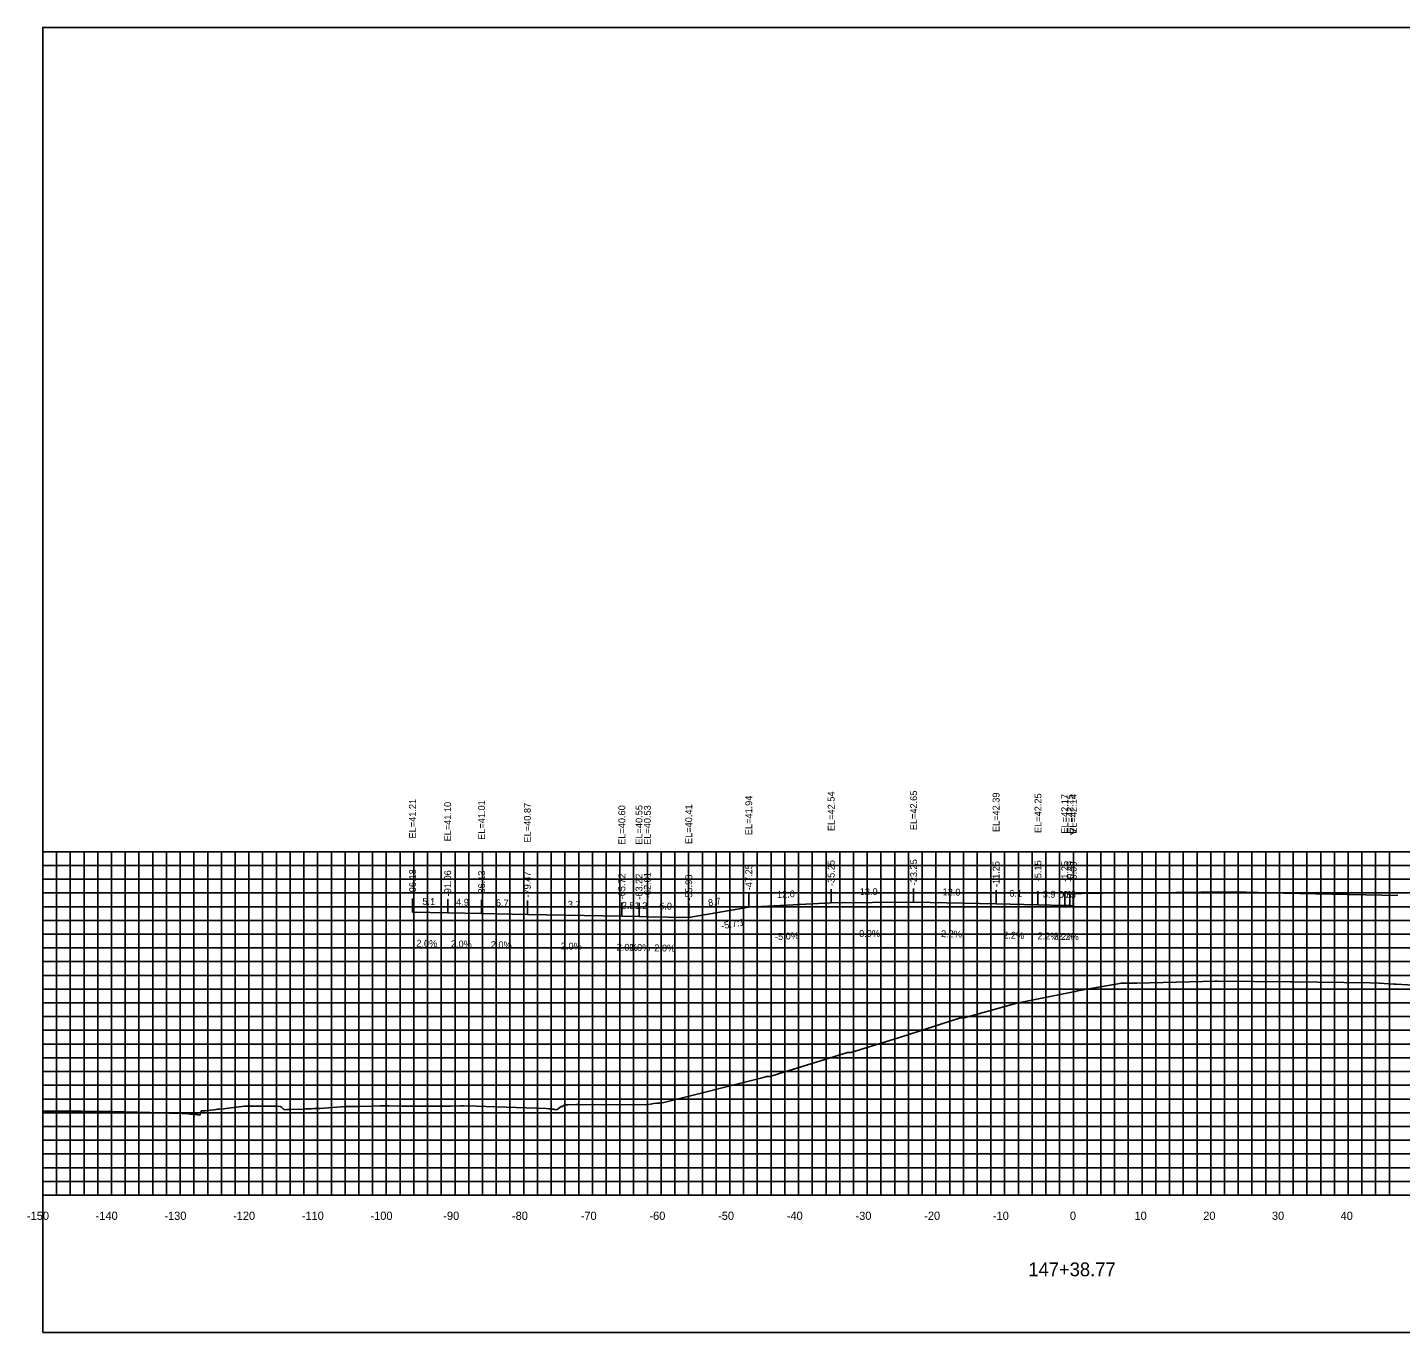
# Model space of a CAD drawing. Extents: x 1800880 to 1818864, y 245271 to 250560.
# Drawn here: x 1814320.7 to 1814520.5, y 248856 to 249046 of the extents above; entities that cross this region are included whole.
import ezdxf

# ---------------------------------------------------------------- set-up
doc = ezdxf.new("R2010")
doc.units = 0
for name, color, linetype in [('ANNO-TXT', 7, 'Continuous'), ('AXIS', 7, 'Continuous'), ('CL-CNST', 7, 'Continuous'), ('DESIGN - DRAINAGE - Bridges', 7, 'Continuous'), ('Level 32', 7, 'Continuous'), ('Level 37', 7, 'Continuous'), ('Level 46', 7, 'Continuous'), ('Level 62', 7, 'Continuous'), ('SHT-BDR', 7, 'Continuous')]:
    doc.layers.add(name, color=color, linetype=linetype)

msp = doc.modelspace()

# ---------------------------------------------------------------- linework, layer by layer
at = {"layer": 'AXIS'}
msp.add_lwpolyline([(1814472.89, 248919.87), (1814473.37, 248919.88), (1814474.14, 248919.88), (1814480.24, 248919.95), (1814484.14, 248919.98), (1814491.46, 248920.06), (1814496.14, 248920.09), (1814503.46, 248919.93), (1814508.14, 248919.82), (1814515.46, 248919.66), (1814520.14, 248919.56)], dxfattribs=at)
at = {"layer": 'CL-CNST'}
msp.add_lwpolyline([(1814322.89, 248888.18), (1814327.54, 248888.17), (1814328.51, 248888.17), (1814333.07, 248888.12), (1814340.26, 248887.94), (1814340.73, 248887.93), (1814341.27, 248887.91), (1814341.9, 248887.9), (1814342.65, 248887.88), (1814343.16, 248887.86), (1814343.69, 248887.82), (1814344.38, 248887.76), (1814344.73, 248887.73), (1814344.94, 248887.72), (1814345.08, 248887.7), (1814345.18, 248887.7), (1814345.26, 248887.69), (1814345.31, 248887.69), (1814345.36, 248887.68), (1814345.4, 248887.68), (1814345.43, 248887.68), (1814345.46, 248887.67), (1814345.8, 248887.65), (1814345.96, 248888.21), (1814345.97, 248888.22), (1814346.23, 248888.22), (1814346.3, 248888.24), (1814346.31, 248888.24), (1814346.5, 248888.24), (1814348.14, 248888.42), (1814348.34, 248888.45), (1814348.57, 248888.47), (1814349.22, 248888.54), (1814349.54, 248888.57), (1814352.23, 248888.92), (1814352.59, 248888.92), (1814354.43, 248888.91), (1814355.59, 248888.9), (1814355.65, 248888.9), (1814356.68, 248888.9), (1814356.85, 248888.9), (1814357.43, 248888.87), (1814357.49, 248888.85), (1814357.49, 248888.85), (1814357.5, 248888.84), (1814357.5, 248888.84), (1814357.5, 248888.84), (1814357.51, 248888.83), (1814357.51, 248888.83), (1814357.52, 248888.83), (1814357.53, 248888.82), (1814357.54, 248888.81), (1814357.55, 248888.8), (1814357.56, 248888.79), (1814357.59, 248888.77), (1814357.62, 248888.75), (1814357.67, 248888.71), (1814357.71, 248888.68), (1814357.76, 248888.64), (1814357.82, 248888.58), (1814357.86, 248888.54), (1814357.89, 248888.52), (1814357.91, 248888.5), (1814357.93, 248888.49), (1814357.94, 248888.48), (1814357.95, 248888.47), (1814357.96, 248888.46), (1814357.97, 248888.46), (1814357.97, 248888.45), (1814357.98, 248888.45), (1814357.98, 248888.44), (1814357.99, 248888.44), (1814357.99, 248888.44), (1814357.99, 248888.43), (1814358, 248888.43), (1814358, 248888.43), (1814358, 248888.43), (1814358, 248888.43), (1814358.01, 248888.42), (1814358.01, 248888.42), (1814358.01, 248888.42), (1814358.01, 248888.42), (1814358.01, 248888.42), (1814358.03, 248888.38), (1814358.47, 248888.42), (1814358.86, 248888.43), (1814360.83, 248888.49), (1814361.04, 248888.5), (1814361.18, 248888.5), (1814361.28, 248888.51), (1814361.57, 248888.52), (1814361.92, 248888.54), (1814361.95, 248888.54), (1814362.34, 248888.55), (1814362.87, 248888.57), (1814363.23, 248888.58), (1814366.93, 248888.84), (1814367.04, 248888.84), (1814367.4, 248888.85), (1814367.94, 248888.86), (1814367.99, 248888.86), (1814368.25, 248888.86), (1814369.04, 248888.88), (1814370.76, 248888.92), (1814372.01, 248888.95), (1814373.26, 248888.94), (1814375.1, 248888.92), (1814382.05, 248888.92), (1814382.23, 248888.92), (1814383.68, 248888.94), (1814384.03, 248888.95), (1814384.13, 248888.95), (1814385.95, 248888.89), (1814396.14, 248888.59), (1814396.56, 248888.53), (1814396.85, 248888.5), (1814397.02, 248888.47), (1814397.14, 248888.46), (1814397.22, 248888.45), (1814397.28, 248888.44), (1814397.32, 248888.43), (1814397.36, 248888.43), (1814397.39, 248888.42), (1814397.42, 248888.42), (1814397.44, 248888.42), (1814397.46, 248888.41), (1814397.47, 248888.41), (1814397.49, 248888.41), (1814397.5, 248888.41), (1814397.51, 248888.41), (1814397.52, 248888.41), (1814397.53, 248888.4), (1814397.71, 248888.38), (1814397.74, 248888.41), (1814398.35, 248888.85), (1814398.41, 248888.87), (1814398.56, 248888.88), (1814398.65, 248889), (1814398.7, 248889.01), (1814399, 248889.11), (1814399.3, 248889.11), (1814400.58, 248889.16), (1814400.82, 248889.16), (1814400.98, 248889.17), (1814404.25, 248889.11), (1814411.08, 248889.17), (1814411.83, 248889.31), (1814412.25, 248889.36), (1814412.64, 248889.36), (1814413.27, 248889.45), (1814413.28, 248889.45), (1814427.4, 248893), (1814428.23, 248893.24), (1814428.69, 248893.25), (1814428.74, 248893.25), (1814430.11, 248893.65), (1814440.01, 248896.73), (1814440.35, 248896.73), (1814440.52, 248896.73), (1814447.44, 248898.88), (1814456.45, 248901.76), (1814456.71, 248901.77), (1814457, 248901.78), (1814464.68, 248903.91), (1814473.13, 248905.61), (1814473.47, 248905.68), (1814479.89, 248906.82), (1814480.27, 248906.82), (1814481.01, 248906.82), (1814481.74, 248906.81), (1814481.81, 248906.81), (1814482.13, 248906.81), (1814491.69, 248907.06), (1814493.46, 248907.1), (1814493.8, 248907.1), (1814504.48, 248906.99), (1814504.69, 248906.99), (1814516.06, 248906.88), (1814517.39, 248906.81), (1814519.56, 248906.69), (1814519.86, 248906.67), (1814523.27, 248906.48)], dxfattribs=at)
at = {"layer": 'DESIGN - DRAINAGE - Bridges'}
for p, q in [((1814322.83, 248925.95), (1814322.89, 248925.95)), ((1814322.89, 248875.95), (1814322.89, 248925.95)), ((1814322.83, 248915.95), (1814322.89, 248915.95)), ((1814322.83, 248905.95), (1814322.89, 248905.95)), ((1814322.83, 248895.95), (1814322.89, 248895.95)), ((1814322.83, 248885.95), (1814322.89, 248885.95)), ((1814322.83, 248875.95), (1814322.89, 248875.95)), ((1814322.89, 248875.95), (1814622.89, 248875.95)), ((1814322.89, 248875.89), (1814322.89, 248875.95)), ((1814332.89, 248875.89), (1814332.89, 248875.95)), ((1814342.89, 248875.89), (1814342.89, 248875.95)), ((1814352.89, 248875.89), (1814352.89, 248875.95)), ((1814362.89, 248875.89), (1814362.89, 248875.95)), ((1814372.89, 248875.89), (1814372.89, 248875.95)), ((1814382.89, 248875.89), (1814382.89, 248875.95)), ((1814392.89, 248875.89), (1814392.89, 248875.95)), ((1814402.89, 248875.89), (1814402.89, 248875.95)), ((1814412.89, 248875.89), (1814412.89, 248875.95)), ((1814422.89, 248875.89), (1814422.89, 248875.95)), ((1814432.89, 248875.89), (1814432.89, 248875.95)), ((1814442.89, 248875.89), (1814442.89, 248875.95)), ((1814452.89, 248875.89), (1814452.89, 248875.95)), ((1814462.89, 248875.89), (1814462.89, 248875.95)), ((1814472.89, 248875.89), (1814472.89, 248875.95)), ((1814482.89, 248875.89), (1814482.89, 248875.95)), ((1814492.89, 248875.89), (1814492.89, 248875.95)), ((1814502.89, 248875.89), (1814502.89, 248875.95)), ((1814512.89, 248875.89), (1814512.89, 248875.95))]:
    msp.add_line(p, q, dxfattribs=at)
at = {"layer": 'Level 37'}
for p, q in [((1814425.64, 248917.89), (1814425.64, 248919.89)), ((1814437.64, 248918.49), (1814437.64, 248920.49)), ((1814449.64, 248918.6), (1814449.64, 248920.6)), ((1814461.64, 248918.34), (1814461.64, 248920.34)), ((1814467.74, 248918.21), (1814467.74, 248920.21)), ((1814471.64, 248918.12), (1814471.64, 248920.12)), ((1814472.4, 248918.1), (1814472.4, 248920.1)), ((1814472.88, 248918.09), (1814472.88, 248920.09)), ((1814376.71, 248917.16), (1814376.71, 248919.16)), ((1814381.82, 248917.06), (1814381.82, 248919.06)), ((1814386.76, 248916.96), (1814386.76, 248918.96)), ((1814393.42, 248916.83), (1814393.42, 248918.83)), ((1814407.17, 248916.55), (1814407.17, 248918.55)), ((1814409.67, 248916.5), (1814409.67, 248918.5)), ((1814410.88, 248916.48), (1814410.88, 248918.48)), ((1814416.91, 248916.36), (1814416.91, 248918.36)), ((1814416.91, 248916.36), (1814416.91, 248918.36))]:
    msp.add_line(p, q, dxfattribs=at)
msp.add_lwpolyline([(1814322.89, 248855.95), (1814622.89, 248855.95), (1814622.89, 249045.95), (1814322.89, 249045.95)], close=True, dxfattribs=at)
at = {"layer": 'Level 46'}
for p, q in [((1814322.89, 248925.95), (1814622.89, 248925.95)), ((1814322.89, 248875.95), (1814322.89, 248925.95)), ((1814324.89, 248875.95), (1814324.89, 248925.95)), ((1814326.89, 248875.95), (1814326.89, 248925.95)), ((1814328.89, 248875.95), (1814328.89, 248925.95)), ((1814330.89, 248875.95), (1814330.89, 248925.95)), ((1814332.89, 248875.95), (1814332.89, 248925.95)), ((1814334.89, 248875.95), (1814334.89, 248925.95)), ((1814336.89, 248875.95), (1814336.89, 248925.95)), ((1814338.89, 248875.95), (1814338.89, 248925.95)), ((1814340.89, 248875.95), (1814340.89, 248925.95)), ((1814342.89, 248875.95), (1814342.89, 248925.95)), ((1814344.89, 248875.95), (1814344.89, 248925.95)), ((1814346.89, 248875.95), (1814346.89, 248925.95)), ((1814348.89, 248875.95), (1814348.89, 248925.95)), ((1814350.89, 248875.95), (1814350.89, 248925.95)), ((1814352.89, 248875.95), (1814352.89, 248925.95)), ((1814354.89, 248875.95), (1814354.89, 248925.95)), ((1814356.89, 248875.95), (1814356.89, 248925.95)), ((1814358.89, 248875.95), (1814358.89, 248925.95)), ((1814360.89, 248875.95), (1814360.89, 248925.95)), ((1814362.89, 248875.95), (1814362.89, 248925.95)), ((1814364.89, 248875.95), (1814364.89, 248925.95)), ((1814366.89, 248875.95), (1814366.89, 248925.95)), ((1814368.89, 248875.95), (1814368.89, 248925.95)), ((1814370.89, 248875.95), (1814370.89, 248925.95)), ((1814372.89, 248875.95), (1814372.89, 248925.95)), ((1814374.89, 248875.95), (1814374.89, 248925.95)), ((1814376.89, 248875.95), (1814376.89, 248925.95)), ((1814378.89, 248875.95), (1814378.89, 248925.95)), ((1814380.89, 248875.95), (1814380.89, 248925.95)), ((1814382.89, 248875.95), (1814382.89, 248925.95)), ((1814384.89, 248875.95), (1814384.89, 248925.95)), ((1814386.89, 248875.95), (1814386.89, 248925.95)), ((1814388.89, 248875.95), (1814388.89, 248925.95)), ((1814390.89, 248875.95), (1814390.89, 248925.95)), ((1814392.89, 248875.95), (1814392.89, 248925.95)), ((1814394.89, 248875.95), (1814394.89, 248925.95)), ((1814396.89, 248875.95), (1814396.89, 248925.95)), ((1814398.89, 248875.95), (1814398.89, 248925.95)), ((1814400.89, 248875.95), (1814400.89, 248925.95)), ((1814402.89, 248875.95), (1814402.89, 248925.95)), ((1814404.89, 248875.95), (1814404.89, 248925.95)), ((1814406.89, 248875.95), (1814406.89, 248925.95)), ((1814408.89, 248875.95), (1814408.89, 248925.95)), ((1814410.89, 248875.95), (1814410.89, 248925.95)), ((1814412.89, 248875.95), (1814412.89, 248925.95)), ((1814414.89, 248875.95), (1814414.89, 248925.95)), ((1814416.89, 248875.95), (1814416.89, 248925.95)), ((1814418.89, 248875.95), (1814418.89, 248925.95)), ((1814420.89, 248875.95), (1814420.89, 248925.95)), ((1814422.89, 248875.95), (1814422.89, 248925.95)), ((1814424.89, 248875.95), (1814424.89, 248925.95)), ((1814426.89, 248875.95), (1814426.89, 248925.95)), ((1814428.89, 248875.95), (1814428.89, 248925.95)), ((1814430.89, 248875.95), (1814430.89, 248925.95)), ((1814432.89, 248875.95), (1814432.89, 248925.95)), ((1814434.89, 248875.95), (1814434.89, 248925.95)), ((1814436.89, 248875.95), (1814436.89, 248925.95)), ((1814438.89, 248875.95), (1814438.89, 248925.95)), ((1814440.89, 248875.95), (1814440.89, 248925.95)), ((1814442.89, 248875.95), (1814442.89, 248925.95)), ((1814444.89, 248875.95), (1814444.89, 248925.95)), ((1814446.89, 248875.95), (1814446.89, 248925.95)), ((1814448.89, 248875.95), (1814448.89, 248925.95)), ((1814450.89, 248875.95), (1814450.89, 248925.95)), ((1814452.89, 248875.95), (1814452.89, 248925.95)), ((1814454.89, 248875.95), (1814454.89, 248925.95)), ((1814456.89, 248875.95), (1814456.89, 248925.95)), ((1814458.89, 248875.95), (1814458.89, 248925.95)), ((1814460.89, 248875.95), (1814460.89, 248925.95)), ((1814462.89, 248875.95), (1814462.89, 248925.95)), ((1814464.89, 248875.95), (1814464.89, 248925.95)), ((1814466.89, 248875.95), (1814466.89, 248925.95)), ((1814468.89, 248875.95), (1814468.89, 248925.95)), ((1814470.89, 248875.95), (1814470.89, 248925.95)), ((1814472.89, 248875.95), (1814472.89, 248925.95)), ((1814474.89, 248875.95), (1814474.89, 248925.95)), ((1814476.89, 248875.95), (1814476.89, 248925.95)), ((1814478.89, 248875.95), (1814478.89, 248925.95)), ((1814480.89, 248875.95), (1814480.89, 248925.95)), ((1814482.89, 248875.95), (1814482.89, 248925.95)), ((1814484.89, 248875.95), (1814484.89, 248925.95)), ((1814486.89, 248875.95), (1814486.89, 248925.95)), ((1814488.89, 248875.95), (1814488.89, 248925.95)), ((1814490.89, 248875.95), (1814490.89, 248925.95)), ((1814492.89, 248875.95), (1814492.89, 248925.95)), ((1814494.89, 248875.95), (1814494.89, 248925.95)), ((1814496.89, 248875.95), (1814496.89, 248925.95)), ((1814498.89, 248875.95), (1814498.89, 248925.95)), ((1814500.89, 248875.95), (1814500.89, 248925.95)), ((1814502.89, 248875.95), (1814502.89, 248925.95)), ((1814504.89, 248875.95), (1814504.89, 248925.95)), ((1814506.89, 248875.95), (1814506.89, 248925.95)), ((1814508.89, 248875.95), (1814508.89, 248925.95)), ((1814510.89, 248875.95), (1814510.89, 248925.95)), ((1814512.89, 248875.95), (1814512.89, 248925.95)), ((1814514.89, 248875.95), (1814514.89, 248925.95)), ((1814516.89, 248875.95), (1814516.89, 248925.95)), ((1814518.89, 248875.95), (1814518.89, 248925.95)), ((1814322.89, 248923.95), (1814622.89, 248923.95)), ((1814322.89, 248921.95), (1814622.89, 248921.95)), ((1814322.89, 248919.95), (1814622.89, 248919.95)), ((1814322.89, 248917.95), (1814622.89, 248917.95)), ((1814322.89, 248915.95), (1814622.89, 248915.95)), ((1814322.89, 248913.95), (1814622.89, 248913.95)), ((1814322.89, 248911.95), (1814622.89, 248911.95)), ((1814322.89, 248909.95), (1814622.89, 248909.95)), ((1814322.89, 248907.95), (1814622.89, 248907.95)), ((1814322.89, 248905.95), (1814622.89, 248905.95)), ((1814322.89, 248903.95), (1814622.89, 248903.95)), ((1814322.89, 248901.95), (1814622.89, 248901.95)), ((1814322.89, 248899.95), (1814622.89, 248899.95)), ((1814322.89, 248897.95), (1814622.89, 248897.95)), ((1814322.89, 248895.95), (1814622.89, 248895.95)), ((1814322.89, 248893.95), (1814622.89, 248893.95)), ((1814322.89, 248891.95), (1814622.89, 248891.95)), ((1814322.89, 248889.95), (1814622.89, 248889.95)), ((1814322.89, 248887.95), (1814622.89, 248887.95)), ((1814322.89, 248885.95), (1814622.89, 248885.95)), ((1814322.89, 248883.95), (1814622.89, 248883.95)), ((1814322.89, 248881.95), (1814622.89, 248881.95)), ((1814322.89, 248879.95), (1814622.89, 248879.95)), ((1814322.89, 248877.95), (1814622.89, 248877.95)), ((1814322.89, 248875.95), (1814622.89, 248875.95))]:
    msp.add_line(p, q, dxfattribs=at)
at = {"layer": 'Level 62'}
for points in [[(1814416.91, 248916.36), (1814425.64, 248917.89), (1814437.64, 248918.49), (1814449.64, 248918.6), (1814461.64, 248918.34), (1814467.74, 248918.21), (1814471.64, 248918.12), (1814472.4, 248918.1), (1814472.88, 248918.09)], [(1814376.71, 248917.16), (1814381.82, 248917.06), (1814386.76, 248916.96), (1814393.42, 248916.83), (1814407.17, 248916.55), (1814409.67, 248916.5), (1814410.88, 248916.48), (1814416.91, 248916.36)]]:
    msp.add_lwpolyline(points, dxfattribs=at)

# ---------------------------------------------------------------- texts
for s, p in [('-150', (1814320.58, 248872.35)), ('-140', (1814330.58, 248872.35)), ('-130', (1814340.58, 248872.35)), ('-120', (1814350.58, 248872.35)), ('-110', (1814360.58, 248872.35)), ('-100', (1814370.58, 248872.35)), ('-90', (1814381.18, 248872.35)), ('-80', (1814391.18, 248872.35)), ('-70', (1814401.18, 248872.35)), ('-60', (1814411.18, 248872.35)), ('-50', (1814421.18, 248872.35)), ('-40', (1814431.18, 248872.35)), ('-30', (1814441.18, 248872.35)), ('-20', (1814451.18, 248872.35)), ('-10', (1814461.18, 248872.35)), ('0', (1814472.39, 248872.35)), ('10', (1814481.79, 248872.35)), ('20', (1814491.79, 248872.35)), ('30', (1814501.79, 248872.35)), ('40', (1814511.79, 248872.35))]:
    msp.add_text(s, height=1.2).set_placement(p)
at = {"layer": 'ANNO-TXT'}
for s, rotation, p in [('12.0', 2.8624, (1814429.77, 248919.2)), ('12.0', 0.5322, (1814441.81, 248919.63)), ('12.0', 358.7397, (1814453.84, 248919.61)), ('6.1', 358.7397, (1814463.56, 248919.4)), ('3.9', 358.7397, (1814468.43, 248919.29)), ('0.8', 358.7397, (1814470.76, 248919.24)), ('0.5', 358.7397, (1814471.38, 248919.23)), ('5.1', 358.8657, (1814378.13, 248918.23)), ('4.9', 358.8657, (1814383.03, 248918.13)), ('6.7', 358.8657, (1814388.83, 248918.02)), ('13.7', 358.8657, (1814398.54, 248917.82)), ('2.5', 358.8613, (1814407.16, 248917.65)), ('1.2', 358.8613, (1814409.01, 248917.62)), ('6.0', 358.8613, (1814412.6, 248917.55)), ('8.7', 9.9639, (1814419.82, 248917.99)), ('-5.0%', 2.8624, (1814429.48, 248913.08)), ('-0.9%', 0.5322, (1814441.27, 248913.53)), ('2.2%', 358.7397, (1814453.61, 248913.52)), ('2.2%', 358.7397, (1814462.67, 248913.32)), ('2.2%', 358.7397, (1814467.67, 248913.21)), ('2.2%', 358.7397, (1814469.99, 248913.15)), ('2.2%', 358.7397, (1814470.62, 248913.14)), ('2.0%', 358.8657, (1814377.25, 248912.14)), ('2.0%', 358.8657, (1814382.28, 248912.05)), ('2.0%', 358.8657, (1814388.08, 248911.93)), ('2.0%', 358.8657, (1814398.28, 248911.73)), ('2.0%', 358.8613, (1814406.41, 248911.57)), ('2.0%', 358.8613, (1814408.26, 248911.53)), ('2.0%', 358.8613, (1814411.88, 248911.46))]:
    msp.add_text(s, height=1, rotation=rotation, dxfattribs=at).set_placement(p)
at = {"layer": 'DESIGN - DRAINAGE - Bridges'}
for s, height, p in [('>', 1.5, (1814472.28, 248928.2)), ('-', 0.0001, (1814322.89, 248875.95))]:
    msp.add_text(s, height=height, dxfattribs=at).set_placement(p)
at = {"layer": 'Level 32'}
msp.add_text('147+38.77', height=2, dxfattribs=at).set_placement((1814466.33, 248864.15))
at = {"layer": 'Level 37'}
msp.add_text('-5.7:1', height=1, rotation=9.9639, dxfattribs=at).set_placement((1814421.71, 248914.66))
at = {"layer": 'SHT-BDR'}
for s, p in [('EL=41.94', (1814426.14, 248928.36)), ('EL=42.54', (1814438.14, 248928.96)), ('EL=42.65', (1814450.14, 248929.08)), ('EL=42.39', (1814462.14, 248928.81)), ('EL=42.25', (1814468.24, 248928.68)), ('EL=42.17', (1814472.14, 248928.59)), ('EL=42.15', (1814472.9, 248928.58)), ('EL=42.14', (1814473.38, 248928.56)), ('EL=41.21', (1814377.21, 248927.88)), ('EL=41.10', (1814382.32, 248927.45)), ('EL=41.01', (1814387.26, 248927.68)), ('EL=40.87', (1814393.92, 248927.3)), ('EL=40.60', (1814407.67, 248926.95)), ('EL=40.55', (1814410.17, 248926.98)), ('EL=40.53', (1814411.38, 248926.95)), ('EL=40.41', (1814417.41, 248927.08)), ('EL=40.41', (1814417.41, 248927.08)), ('-47.25', (1814426.14, 248920.35)), ('-35.25', (1814438.14, 248920.95)), ('-23.25', (1814450.14, 248921.06)), ('-11.25', (1814462.14, 248920.8)), ('-5.15', (1814468.24, 248921.65)), ('-1.25', (1814472.14, 248921.57)), ('-0.49', (1814472.9, 248921.55)), ('-0.00', (1814473.38, 248921.46)), ('-96.18', (1814377.21, 248919.61)), ('-91.06', (1814382.32, 248919.46)), ('-86.13', (1814387.26, 248919.41)), ('-79.47', (1814393.92, 248919.28)), ('-65.72', (1814407.67, 248919.01)), ('-63.22', (1814410.17, 248918.96)), ('-62.01', (1814411.38, 248919.19)), ('-55.98', (1814417.41, 248918.82)), ('-55.98', (1814417.41, 248918.82))]:
    msp.add_text(s, height=1, rotation=90, dxfattribs=at).set_placement(p)

doc.saveas('drawing.dxf')
